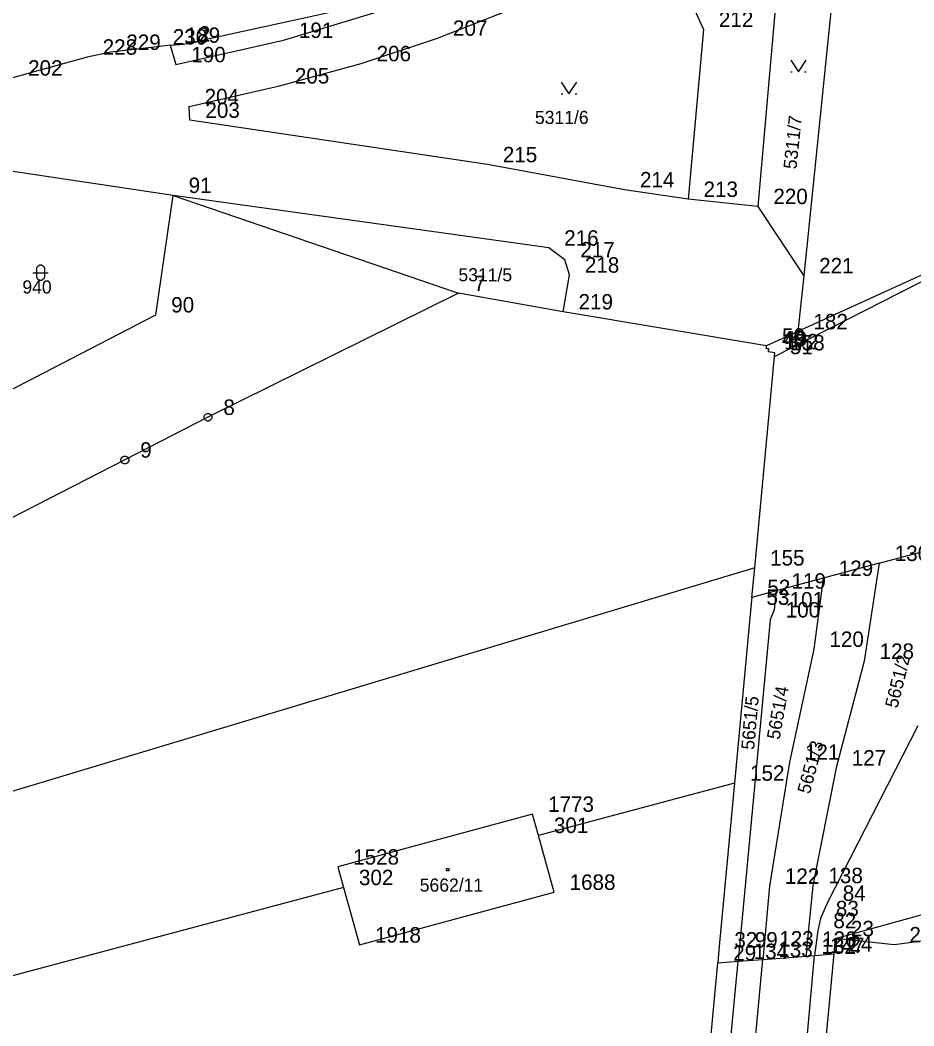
# Model space of a CAD drawing. Extents: x -822293 to -820259, y -1071573 to -1068794.
# Drawn here: x -821983 to -821867.2, y -1070349.2 to -1070218.9 of the extents above; entities that cross this region are included whole.
import ezdxf

# ---------------------------------------------------------------- set-up
doc = ezdxf.new("R2010")
doc.units = 0
for name, color, linetype in [('Vrstva 10', 7, 'Continuous'), ('Vrstva 11', 7, 'Continuous'), ('Vrstva 14', 7, 'Continuous'), ('Vrstva 2', 7, 'Continuous'), ('Vrstva 3', 7, 'Continuous'), ('Vrstva 5', 7, 'Continuous'), ('Vrstva 6', 7, 'Continuous'), ('Vrstva 8', 7, 'Continuous'), ('Vrstva 9', 7, 'Continuous')]:
    doc.layers.add(name, color=color, linetype=linetype)

# ---------------------------------------------------------------- blocks, each defined once
blk = doc.blocks.new('Z314')
at = {"layer": 'Vrstva 2'}
for p, q in [((-100, 70), (0, -80)), ((0, -80), (100, 70)), ((-100, -80), (-80, -80)), ((80, -80), (100, -80))]:
    blk.add_line(p, q, dxfattribs=at)
blk = doc.blocks.new('Z316')
at = {"layer": 'Vrstva 2'}
for p, q in [((-100, 0), (100, 0)), ((-50, 60), (-40, 80)), ((-50, -60), (-50, 60)), ((-40, 80), (-30, 90)), ((-30, 90), (-10, 100)), ((-10, 100), (10, 100)), ((10, 100), (30, 90)), ((30, 90), (40, 80)), ((40, 80), (50, 60)), ((50, 60), (50, -60)), ((-40, -80), (-50, -60)), ((-30, -90), (-40, -80)), ((-10, -100), (-30, -90)), ((10, -100), (-10, -100)), ((30, -90), (10, -100)), ((40, -80), (30, -90)), ((50, -60), (40, -80))]:
    blk.add_line(p, q, dxfattribs=at)
blk = doc.blocks.new('Z105')
at = {"layer": 'Vrstva 2'}
for p, q in [((-50, 10), (-40, 30)), ((-50, -10), (-50, 10)), ((-40, 30), (-30, 40)), ((-30, 40), (-10, 50)), ((-10, 50), (10, 50)), ((0, 0), (0, 0)), ((10, 50), (30, 40)), ((30, 40), (40, 30)), ((40, 30), (50, 10)), ((50, 10), (50, -10)), ((-40, -30), (-50, -10)), ((-30, -40), (-40, -30)), ((-10, -50), (-30, -40)), ((10, -50), (-10, -50)), ((30, -40), (10, -50)), ((40, -30), (30, -40)), ((50, -10), (40, -30))]:
    blk.add_line(p, q, dxfattribs=at)
blk = doc.blocks.new('Z402')
at = {"layer": 'Vrstva 2'}
for p, q in [((-10, 10), (20, 10)), ((-10, -20), (-10, 10)), ((20, 10), (20, -20)), ((20, -20), (-10, -20))]:
    blk.add_line(p, q, dxfattribs=at)

msp = doc.modelspace()

# ---------------------------------------------------------------- linework, layer by layer
at = {"layer": 'Vrstva 2'}
for p, q in [((-821928.88, -1070221.25), (-821907.62, -1070212.84)), ((-821897.26, -1070213.73), (-821894.43, -1070220.12)), ((-821948.84, -1070221.53), (-821931.86, -1070216.39)), ((-821961.8, -1070222.01), (-821941.01, -1070217.51)), ((-821885.09, -1070217.04), (-821887.37, -1070243.06)), ((-821877.85, -1070216.96), (-821881.44, -1070252.03)), ((-821894.43, -1070220.12), (-821896.42, -1070242.13)), ((-821962.78, -1070224.68), (-821948.84, -1070221.53)), ((-821938.77, -1070224.55), (-821928.88, -1070221.25)), ((-821971.2, -1070223.08), (-821974.26, -1070223.7)), ((-821965.18, -1070222.38), (-821971.2, -1070223.08)), ((-821963.5, -1070222.16), (-821965.18, -1070222.38)), ((-821963.5, -1070222.16), (-821961.8, -1070222.01)), ((-821963.5, -1070222.16), (-821962.78, -1070224.68)), ((-821974.26, -1070223.7), (-821983.92, -1070226.41)), ((-821949.36, -1070227.43), (-821938.77, -1070224.55)), ((-821961.05, -1070230.12), (-821949.36, -1070227.43)), ((-821960.95, -1070231.88), (-821961.05, -1070230.12)), ((-821922.42, -1070237.64), (-821960.95, -1070231.88)), ((-821963.12, -1070241.62), (-821993.47, -1070237.09)), ((-821904.65, -1070240.89), (-821922.42, -1070237.64)), ((-821896.42, -1070242.13), (-821904.65, -1070240.89)), ((-821965.38, -1070257.1), (-821963.12, -1070241.62)), ((-821963.12, -1070241.62), (-821926.15, -1070254.31)), ((-821914.47, -1070248.44), (-821963.12, -1070241.62)), ((-821887.37, -1070243.06), (-821881.44, -1070252.03)), ((-821912.38, -1070249.96), (-821914.47, -1070248.44)), ((-821911.79, -1070251.94), (-821912.38, -1070249.96)), ((-821862.02, -1070250.06), (-821882.18, -1070259.28)), ((-821912.61, -1070256.71), (-821911.79, -1070251.94)), ((-821881.44, -1070252.03), (-821882.18, -1070259.28)), ((-821926.15, -1070254.31), (-821958.62, -1070270.37)), ((-821912.61, -1070256.71), (-821926.15, -1070254.31)), ((-821886.25, -1070261.14), (-821912.61, -1070256.71)), ((-821988.2, -1070268.91), (-821965.38, -1070257.1)), ((-821882.18, -1070259.28), (-821886.25, -1070261.14)), ((-821886.26, -1070261.49), (-821886.25, -1070261.14)), ((-821885.97, -1070261.52), (-821886.26, -1070261.49)), ((-821886, -1070261.88), (-821885.97, -1070261.52)), ((-821885.18, -1070262.01), (-821886, -1070261.88)), ((-821885.23, -1070262.51), (-821885.18, -1070262.01)), ((-821887.79, -1070289.89), (-821885.23, -1070262.51)), ((-821958.62, -1070270.37), (-821969.39, -1070275.91)), ((-821969.39, -1070275.91), (-821991.03, -1070286.99)), ((-821871.65, -1070289.3), (-821866.18, -1070287.83)), ((-821871.65, -1070289.3), (-821878.9, -1070291.24)), ((-821871.65, -1070289.3), (-821873.61, -1070301.98)), ((-821887.79, -1070289.89), (-822065.38, -1070343.33)), ((-821888.15, -1070293.72), (-821887.79, -1070289.89)), ((-821878.9, -1070291.24), (-821885.02, -1070292.88)), ((-821878.9, -1070291.24), (-821880.11, -1070300.43)), ((-821885.02, -1070292.88), (-821888.15, -1070293.72)), ((-821885.02, -1070292.88), (-821885.27, -1070295.32)), ((-821888.15, -1070293.72), (-821888.27, -1070294.99)), ((-821888.27, -1070294.99), (-821890.39, -1070317.77)), ((-821885.27, -1070295.32), (-821885.77, -1070296.62)), ((-821885.77, -1070296.62), (-821889.78, -1070339.38)), ((-821880.11, -1070300.43), (-821883.28, -1070315.06)), ((-821873.61, -1070301.98), (-821877.22, -1070315.8)), ((-821866.67, -1070310.37), (-821878.38, -1070333.34)), ((-821877.32, -1070337.92), (-821778.17, -1070310.34)), ((-821883.28, -1070315.06), (-821885.88, -1070331.13)), ((-821877.22, -1070315.8), (-821880.24, -1070331.05)), ((-821890.39, -1070317.77), (-821915.8, -1070324.55)), ((-821890.39, -1070317.77), (-821892.42, -1070339.38)), ((-821916.56, -1070321.8), (-821941.81, -1070328.64)), ((-821915.8, -1070324.55), (-821916.56, -1070321.8)), ((-821913.77, -1070331.91), (-821915.8, -1070324.55)), ((-821941.81, -1070328.64), (-821941.06, -1070331.3)), ((-821885.88, -1070331.13), (-821886.6, -1070339.25)), ((-821880.24, -1070331.05), (-821881.06, -1070339.29)), ((-821941.06, -1070331.3), (-822060.87, -1070363.29)), ((-821941.06, -1070331.3), (-821938.98, -1070338.74)), ((-821938.98, -1070338.74), (-821913.77, -1070331.91)), ((-821878.38, -1070333.34), (-821879.27, -1070335.33)), ((-821879.27, -1070335.33), (-821879.6, -1070336.88)), ((-821879.6, -1070336.88), (-821880.02, -1070340.11)), ((-821877.51, -1070339.92), (-821877.32, -1070337.92)), ((-821892.42, -1070339.38), (-821892.57, -1070341.07)), ((-821889.78, -1070339.38), (-821889.92, -1070340.87)), ((-821886.6, -1070339.25), (-821886.73, -1070340.62)), ((-821886.73, -1070340.62), (-821881.14, -1070340.2)), ((-821881.06, -1070339.29), (-821881.14, -1070340.2)), ((-821881.14, -1070340.2), (-821880.02, -1070340.11)), ((-821880.02, -1070340.11), (-821877.51, -1070339.92)), ((-821893.74, -1070353.62), (-821892.57, -1070341.07)), ((-821892.57, -1070341.07), (-821889.92, -1070340.87)), ((-821889.92, -1070340.87), (-821886.73, -1070340.62))]:
    msp.add_line(p, q, dxfattribs=at)
at = {"layer": 'Vrstva 3'}
for p, q in [((-821887.37, -1070243.06), (-821896.42, -1070242.13)), ((-821885.23, -1070262.51), (-821858.95, -1070249.13)), ((-821855.36, -1070336.82), (-821869.74, -1070338.72)), ((-821869.74, -1070338.72), (-821877.32, -1070337.92)), ((-821881.18, -1070352.66), (-821880.02, -1070340.11)), ((-821878.68, -1070352.47), (-821877.51, -1070339.92)), ((-821891.12, -1070353.42), (-821889.92, -1070340.87)), ((-821887.92, -1070353.18), (-821886.73, -1070340.62))]:
    msp.add_line(p, q, dxfattribs=at)
at = {"layer": 'Vrstva 8'}
for p, q in [((-821894.43, -1070220.12), (-821894.43, -1070220.12)), ((-821948.84, -1070221.53), (-821948.84, -1070221.53)), ((-821928.88, -1070221.25), (-821928.88, -1070221.25)), ((-821971.2, -1070223.08), (-821971.2, -1070223.08)), ((-821965.18, -1070222.38), (-821965.18, -1070222.38)), ((-821963.5, -1070222.16), (-821963.5, -1070222.16)), ((-821961.8, -1070222.01), (-821961.8, -1070222.01)), ((-821974.26, -1070223.7), (-821974.26, -1070223.7)), ((-821962.78, -1070224.68), (-821962.78, -1070224.68)), ((-821938.77, -1070224.55), (-821938.77, -1070224.55)), ((-821949.36, -1070227.43), (-821949.36, -1070227.43)), ((-821961.05, -1070230.12), (-821961.05, -1070230.12)), ((-821960.95, -1070231.88), (-821960.95, -1070231.88)), ((-821922.42, -1070237.64), (-821922.42, -1070237.64)), ((-821904.65, -1070240.89), (-821904.65, -1070240.89)), ((-821963.12, -1070241.62), (-821963.12, -1070241.62)), ((-821896.42, -1070242.13), (-821896.42, -1070242.13)), ((-821887.37, -1070243.06), (-821887.37, -1070243.06)), ((-821914.47, -1070248.44), (-821914.47, -1070248.44)), ((-821912.38, -1070249.96), (-821912.38, -1070249.96)), ((-821911.79, -1070251.94), (-821911.79, -1070251.94)), ((-821881.44, -1070252.03), (-821881.44, -1070252.03)), ((-821926.15, -1070254.31), (-821926.15, -1070254.31)), ((-821912.61, -1070256.71), (-821912.61, -1070256.71)), ((-821965.38, -1070257.1), (-821965.38, -1070257.1)), ((-821882.18, -1070259.28), (-821882.18, -1070259.28)), ((-821886.26, -1070261.49), (-821886.26, -1070261.49)), ((-821886.25, -1070261.14), (-821886.25, -1070261.14)), ((-821886, -1070261.88), (-821886, -1070261.88)), ((-821885.97, -1070261.52), (-821885.97, -1070261.52)), ((-821885.18, -1070262.01), (-821885.18, -1070262.01)), ((-821885.23, -1070262.51), (-821885.23, -1070262.51)), ((-821958.62, -1070270.37), (-821958.62, -1070270.37)), ((-821969.39, -1070275.91), (-821969.39, -1070275.91)), ((-821871.65, -1070289.3), (-821871.65, -1070289.3)), ((-821887.79, -1070289.89), (-821887.79, -1070289.89)), ((-821878.9, -1070291.24), (-821878.9, -1070291.24)), ((-821885.02, -1070292.88), (-821885.02, -1070292.88)), ((-821888.15, -1070293.72), (-821888.15, -1070293.72)), ((-821888.27, -1070294.99), (-821888.27, -1070294.99)), ((-821885.27, -1070295.32), (-821885.27, -1070295.32)), ((-821885.77, -1070296.62), (-821885.77, -1070296.62)), ((-821880.11, -1070300.43), (-821880.11, -1070300.43)), ((-821873.61, -1070301.98), (-821873.61, -1070301.98)), ((-821883.28, -1070315.06), (-821883.28, -1070315.06)), ((-821877.22, -1070315.8), (-821877.22, -1070315.8)), ((-821890.39, -1070317.77), (-821890.39, -1070317.77)), ((-821916.56, -1070321.8), (-821916.56, -1070321.8)), ((-821915.8, -1070324.55), (-821915.8, -1070324.55)), ((-821941.81, -1070328.64), (-821941.81, -1070328.64)), ((-821885.88, -1070331.13), (-821885.88, -1070331.13)), ((-821880.24, -1070331.05), (-821880.24, -1070331.05)), ((-821941.06, -1070331.3), (-821941.06, -1070331.3)), ((-821913.77, -1070331.91), (-821913.77, -1070331.91)), ((-821878.38, -1070333.34), (-821878.38, -1070333.34)), ((-821879.27, -1070335.33), (-821879.27, -1070335.33)), ((-821879.6, -1070336.88), (-821879.6, -1070336.88)), ((-821938.98, -1070338.74), (-821938.98, -1070338.74)), ((-821877.32, -1070337.92), (-821877.32, -1070337.92)), ((-821869.74, -1070338.72), (-821869.74, -1070338.72)), ((-821892.42, -1070339.38), (-821892.42, -1070339.38)), ((-821889.78, -1070339.38), (-821889.78, -1070339.38)), ((-821886.6, -1070339.25), (-821886.6, -1070339.25)), ((-821881.14, -1070340.2), (-821881.14, -1070340.2)), ((-821881.06, -1070339.29), (-821881.06, -1070339.29)), ((-821880.02, -1070340.11), (-821880.02, -1070340.11)), ((-821877.51, -1070339.92), (-821877.51, -1070339.92)), ((-821892.57, -1070341.07), (-821892.57, -1070341.07)), ((-821889.92, -1070340.87), (-821889.92, -1070340.87)), ((-821886.73, -1070340.62), (-821886.73, -1070340.62))]:
    msp.add_line(p, q, dxfattribs=at)

# ---------------------------------------------------------------- block references
at = {"layer": 'Vrstva 10', "xscale": 0.01, "yscale": 0.01}
for name, p in [('Z314', (-821882.12, -1070224.81)), ('Z314', (-821911.85, -1070227.66)), ('Z316', (-821980.3, -1070251.64))]:
    msp.add_blockref(name, p, dxfattribs=at)
at = {"layer": 'Vrstva 11', "xscale": 0.01, "yscale": 0.01}
msp.add_blockref('Z402', (-821927.6, -1070328.96), dxfattribs=at)
at = {"layer": 'Vrstva 14', "xscale": 0.01, "yscale": 0.01}
for p in [(-821958.62, -1070270.37), (-821958.62, -1070270.37), (-821969.39, -1070275.91), (-821969.39, -1070275.91)]:
    msp.add_blockref('Z105', p, dxfattribs=at)

# ---------------------------------------------------------------- texts
at = {"layer": 'Vrstva 5'}
for s, p in [('5311/6', (-821916.256, -1070232.37)), ('5311/5', (-821926.168, -1070252.76)), ('940', (-821982.663, -1070254.34))]:
    msp.add_text(s, height=1.7, dxfattribs=at).set_placement(p)
for s, height, rotation, p in [('5311/7', 1.699, 84, (-821882.386, -1070238.287)), ('5651/2', 1.699, 76, (-821869.297, -1070308.162)), ('5651/4', 1.699, 80, (-821884.564, -1070312.221)), ('5651/5', 1.7, 85, (-821887.854, -1070313.51)), ('5651/3', 1.7, 75, (-821880.658, -1070319.274))]:
    msp.add_text(s, height=height, rotation=rotation, dxfattribs=at).set_placement(p)
at = {"layer": 'Vrstva 6'}
msp.add_text('5662/11', height=1.7, dxfattribs=at).set_placement((-821931.18, -1070331.84))
at = {"layer": 'Vrstva 9'}
for s, p in [('212', (-821892.43, -1070219.82)), ('191', (-821946.84, -1070221.23)), ('207', (-821926.88, -1070220.95)), ('230', (-821963.18, -1070222.08)), ('189', (-821961.5, -1070221.86)), ('2', (-821959.8, -1070221.71)), ('228', (-821972.26, -1070223.4)), ('229', (-821969.2, -1070222.78)), ('190', (-821960.78, -1070224.38)), ('206', (-821936.77, -1070224.25)), ('202', (-821981.92, -1070226.11)), ('205', (-821947.36, -1070227.13)), ('204', (-821959.05, -1070229.82)), ('203', (-821958.95, -1070231.58)), ('215', (-821920.42, -1070237.34)), ('214', (-821902.65, -1070240.59)), ('91', (-821961.12, -1070241.32)), ('213', (-821894.42, -1070241.83)), ('220', (-821885.37, -1070242.76)), ('216', (-821912.47, -1070248.14)), ('217', (-821910.38, -1070249.66)), ('218', (-821909.79, -1070251.64)), ('221', (-821879.44, -1070251.73)), ('7', (-821924.15, -1070254.01)), ('219', (-821910.61, -1070256.41)), ('90', (-821963.38, -1070256.8)), ('182', (-821880.18, -1070258.98)), ('48', (-821884.26, -1070261.19)), ('50', (-821884.25, -1070260.84)), ('49', (-821883.97, -1070261.22)), ('172', (-821884, -1070261.58)), ('51', (-821883.23, -1070262.21)), ('158', (-821883.18, -1070261.71)), ('8', (-821956.62, -1070270.07)), ('9', (-821967.39, -1070275.61)), ('130', (-821869.65, -1070289)), ('155', (-821885.79, -1070289.59)), ('129', (-821876.9, -1070290.94)), ('119', (-821883.02, -1070292.58)), ('52', (-821886.15, -1070293.42)), ('53', (-821886.27, -1070294.69)), ('101', (-821883.27, -1070295.02)), ('100', (-821883.77, -1070296.32)), ('120', (-821878.11, -1070300.13)), ('128', (-821871.61, -1070301.68)), ('121', (-821881.28, -1070314.76)), ('127', (-821875.22, -1070315.5)), ('152', (-821888.39, -1070317.47)), ('1773', (-821914.56, -1070321.5)), ('301', (-821913.8, -1070324.25)), ('1528', (-821939.81, -1070328.34)), ('302', (-821939.06, -1070331)), ('1688', (-821911.77, -1070331.61)), ('122', (-821883.88, -1070330.83)), ('138', (-821878.24, -1070330.75)), ('84', (-821876.38, -1070333.04)), ('83', (-821877.27, -1070335.03)), ('82', (-821877.6, -1070336.58)), ('1918', (-821936.98, -1070338.44)), ('23', (-821875.32, -1070337.62)), ('22', (-821867.74, -1070338.42)), ('32', (-821890.42, -1070339.08)), ('99', (-821887.78, -1070339.08)), ('123', (-821884.6, -1070338.95)), ('126', (-821879.06, -1070338.99)), ('24', (-821875.51, -1070339.62)), ('29', (-821890.57, -1070340.77)), ('134', (-821887.92, -1070340.57)), ('133', (-821884.73, -1070340.32)), ('132', (-821879.14, -1070339.9)), ('147', (-821878.02, -1070339.81))]:
    msp.add_text(s, height=2, dxfattribs=at).set_placement(p)

doc.saveas('drawing.dxf')
